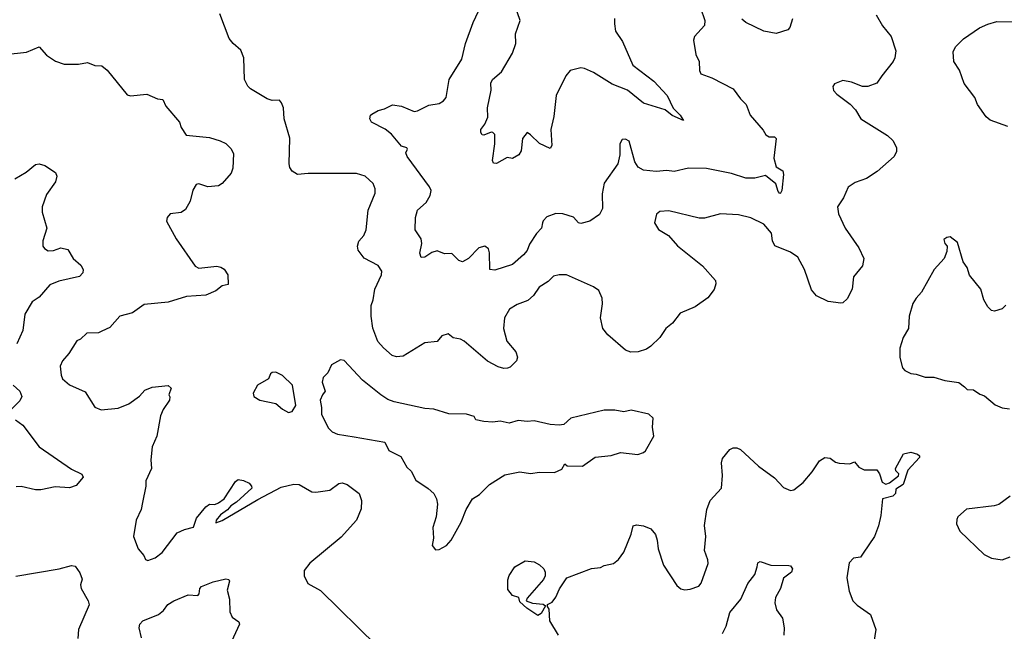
# Model space of a CAD drawing. Extents: x 2133461 to 2293071, y 753526 to 916327.
# Tile 448 of 459: x 2259296 to 2264786, y 886556 to 889968. Entities that reach past the tile are written whole.
import ezdxf

# ---------------------------------------------------------------- set-up
doc = ezdxf.new("R2010")
doc.units = 0

msp = doc.modelspace()

# ---------------------------------------------------------------- linework, layer by layer
at = {"layer": '0CON10XD'}
for points in [[(2262612.7, 889975), (2262613.1, 889945), (2262618.5, 889905), (2262656.6, 889846.6), (2262715.6, 889715), (2262832.2, 889625), (2262905.7, 889545.7), (2262939.4, 889475), (2262979.4, 889435), (2262997.5, 889405), (2262935, 889434.4), (2262895.4, 889465.4), (2262775, 889502.7), (2262685, 889575.4), (2262599.2, 889609.2), (2262495, 889673.8), (2262445, 889696.5), (2262425, 889698.9), (2262365.5, 889684.5), (2262341.4, 889655), (2262288.1, 889545), (2262275, 889427.5), (2262258.1, 889355), (2262264.2, 889265.8), (2262255, 889250), (2262195, 889277.5), (2262145, 889326.2), (2262125, 889338), (2262100.8, 889305), (2262092.9, 889237.1), (2262078.8, 889215), (2262045, 889193.8), (2262015, 889200), (2261955, 889165.7), (2261938, 889168), (2261933.4, 889183.4), (2261945.6, 889275), (2261945, 889327.5), (2261935, 889338.8), (2261925, 889340), (2261885, 889323.8), (2261875, 889326.2), (2261868.1, 889338.1), (2261868.1, 889355), (2261889.2, 889385), (2261906.2, 889425), (2261903.9, 889476.1), (2261926, 889575), (2261922.5, 889615), (2261932.9, 889635), (2261983.2, 889676.8), (2262045, 889782.5), (2262062.2, 889835), (2262060.7, 889889.3), (2262087, 889963), (2262054.5, 890055)], [(2264072, 889995), (2264106.2, 889935), (2264154.5, 889874.5), (2264182, 889795), (2264176, 889755), (2264166, 889735), (2264104.2, 889655.8), (2264075, 889613.3), (2264025, 889596.2), (2263995, 889596.2), (2263935, 889620), (2263885, 889628.8), (2263839.3, 889610.7), (2263830, 889595), (2263833.9, 889573.9), (2263852.3, 889552.3), (2263927.7, 889497.7), (2263956.1, 889466.1), (2263986.7, 889415), (2264135, 889322), (2264164.3, 889294.3), (2264185.7, 889255), (2264185, 889232.5), (2264172.5, 889205), (2264078, 889122), (2264018.3, 889081.7), (2263955, 889059.2), (2263916.1, 889033.9), (2263888.8, 888975), (2263856.2, 888925), (2263862.5, 888885), (2263898, 888805), (2263975.7, 888695.7), (2264002.5, 888635), (2263995.9, 888594.1), (2263945.8, 888534.2), (2263937.8, 888465), (2263909.2, 888410.8), (2263885, 888388.8), (2263874, 888386), (2263805, 888395.8), (2263738.3, 888428.3), (2263710.5, 888460.5), (2263672.9, 888575), (2263635, 888644.2), (2263595, 888670.8), (2263507.1, 888707.1), (2263494.2, 888735), (2263487.9, 888777.9), (2263445, 888827.5), (2263373, 888863), (2263305, 888880), (2263204.3, 888885.7), (2263115, 888860.8), (2263085, 888860.8), (2262915, 888901.2), (2262865, 888898.8), (2262846.1, 888883.9), (2262836.2, 888835), (2262858.3, 888798.3), (2262914.1, 888764.1), (2262965, 888706.2), (2263104.4, 888594.4), (2263176.2, 888513.8), (2263177.5, 888495), (2263167.9, 888462.1), (2263133.2, 888416.8), (2263063.4, 888366.6), (2262979.7, 888330.3), (2262936, 888275), (2262899.2, 888245), (2262865.8, 888195), (2262815, 888146.9), (2262790.7, 888129.3), (2262745.5, 888114.5), (2262703.1, 888113.1), (2262675, 888123.5), (2262575, 888209.5), (2262547.1, 888245), (2262535.5, 888305), (2262546.2, 888383.8), (2262544.5, 888415), (2262525, 888457.5), (2262495, 888477.1), (2262344.3, 888544.3), (2262304.4, 888545.6), (2262273.6, 888536.4), (2262242.4, 888507.6), (2262192, 888475), (2262161.1, 888428.9), (2262129.1, 888400.9), (2262070.2, 888379.8), (2262027.6, 888352.4), (2262000, 888305), (2261994.6, 888245), (2262012.5, 888175), (2262062.5, 888115), (2262071.2, 888085), (2262065.9, 888064.1), (2262030.8, 888029.2), (2262016.7, 888023.3), (2261995, 888022.2), (2261965, 888031.1), (2261905, 888063.1), (2261773.8, 888175), (2261755, 888185.8), (2261714.1, 888194.1), (2261685, 888215.6), (2261650, 888205), (2261625, 888172.5), (2261555, 888166.2), (2261435, 888090.8), (2261397.3, 888087.3), (2261374, 888095), (2261325, 888137.1), (2261293.5, 888173.5), (2261265, 888247.5), (2261255.7, 888315), (2261255.5, 888374.5), (2261266.7, 888405), (2261276.4, 888465), (2261313.5, 888545), (2261315.5, 888565), (2261295, 888597.5), (2261217.6, 888637.6), (2261182.8, 888682.8), (2261180, 888705), (2261186.8, 888733.2), (2261215.6, 888765), (2261228.5, 888795), (2261240, 888905), (2261279.3, 889000.7), (2261278.8, 889025), (2261266.7, 889055), (2261222.5, 889095), (2261175, 889110), (2260905, 889110), (2260845.8, 889104.2), (2260815, 889123.3), (2260803, 889143), (2260799.5, 889165), (2260802.1, 889307.9), (2260771.2, 889415), (2260766.9, 889476.9), (2260756.7, 889505), (2260745, 889518.8), (2260705, 889518), (2260676.4, 889526.4), (2260582.7, 889582.7), (2260567.7, 889597.7), (2260550, 889635), (2260546.1, 889756.1), (2260529.2, 889799.2), (2260485.8, 889835.8), (2260464.3, 889864.3), (2260411.7, 890001.7)], [(2263092.5, 890035), (2263116.1, 889963.9), (2263113.8, 889936.2), (2263058.8, 889875), (2263053.8, 889855), (2263065.8, 889775), (2263085.7, 889735.7), (2263086, 889685), (2263095, 889666.7), (2263155, 889644.3), (2263275, 889582), (2263315, 889526.7), (2263347.1, 889495), (2263368.6, 889435), (2263442.1, 889352.1), (2263456.9, 889325), (2263475, 889314.7), (2263505, 889314.4), (2263514.4, 889305), (2263500.8, 889195), (2263515, 889146.9), (2263551.4, 889125), (2263555.5, 889105.5), (2263545.4, 889014.6), (2263538.9, 889001.1), (2263535, 888998), (2263525, 889008.8), (2263511.7, 889051.7), (2263455, 889098.8), (2263395.7, 889084.3), (2263344.4, 889084.4), (2263265, 889109.4), (2263125, 889137.8), (2263025, 889139.4), (2262945, 889121.1), (2262905, 889126.2), (2262845, 889120.8), (2262775, 889129.6), (2262745.6, 889145), (2262725.8, 889175), (2262695, 889290), (2262675, 889302.5), (2262655, 889300), (2262642.5, 889275), (2262643.3, 889215), (2262631.2, 889165), (2262554.3, 889055.7), (2262543.4, 888996.6), (2262545.5, 888915), (2262529.3, 888880.7), (2262475, 888844), (2262425, 888831.1), (2262412.5, 888835), (2262385, 888865.6), (2262325, 888884.3), (2262285, 888887.1), (2262235, 888867.5), (2262215, 888846), (2262212.2, 888835), (2262205.8, 888805), (2262178.6, 888775), (2262139.6, 888715), (2262125, 888681.4), (2262105, 888657.1), (2262045, 888602.5), (2261945, 888570), (2261917.5, 888575), (2261916.6, 888666.6), (2261909.7, 888689.7), (2261890, 888705), (2261856.2, 888695), (2261798.8, 888635), (2261765, 888617.5), (2261745, 888624), (2261705, 888663.8), (2261665, 888662), (2261625, 888678.1), (2261595, 888670), (2261555, 888643.3), (2261535, 888642.2), (2261527.9, 888665), (2261539.4, 888719.4), (2261534, 888745), (2261501.2, 888795), (2261504, 888865), (2261514.3, 888905.7), (2261562.1, 888947.9), (2261585, 888987.5), (2261590, 889015), (2261581.2, 889035), (2261456.9, 889205), (2261450, 889225), (2261458.8, 889245), (2261455, 889252.5), (2261425, 889262.9), (2261369.4, 889329.4), (2261335, 889356.9), (2261257.1, 889397.1), (2261248.8, 889415), (2261252.5, 889435), (2261259.3, 889440.7), (2261295, 889462), (2261329.7, 889470.3), (2261375, 889492.5), (2261425, 889486.2), (2261495, 889456.7), (2261515, 889460), (2261577.9, 889492.1), (2261635, 889500.6), (2261659.2, 889515), (2261674.3, 889535), (2261690.6, 889635), (2261761.1, 889748.9), (2261781.9, 889835), (2261825, 889953.3), (2261854.5, 890015)], [(2263605, 889972.5), (2263591.2, 889925), (2263578.8, 889911.2), (2263515, 889892), (2263445, 889904.3), (2263345, 889952.5), (2263321.9, 889971.9)], [(2264805, 889372), (2264707, 889407), (2264685, 889426), (2264636, 889495), (2264622, 889535), (2264563, 889613), (2264536.8, 889686.8), (2264504.3, 889735), (2264500.9, 889789.1), (2264513.3, 889816.7), (2264558.7, 889861.3), (2264647.3, 889922.7), (2264695, 889944), (2264745, 889957.5), (2264875, 889955.8)], [(2259216.2, 889773.8), (2259335, 889788), (2259405, 889816.7), (2259445, 889770), (2259496.4, 889736.4), (2259545, 889720), (2259625, 889720), (2259675, 889730), (2259715, 889713.3), (2259755, 889710), (2259785, 889687.5), (2259895, 889550), (2259915, 889544.2), (2260005, 889552.2), (2260065, 889527.5), (2260095, 889522.5), (2260112, 889485), (2260187.3, 889397.3), (2260196.4, 889366.4), (2260223.9, 889323.9), (2260355, 889311.2), (2260415, 889293.3), (2260445, 889277.5), (2260475, 889247.5), (2260489.3, 889219.3), (2260485, 889140), (2260475, 889112.5), (2260425.7, 889054.3), (2260405, 889041.2), (2260345, 889036.2), (2260295, 889052.5), (2260280.7, 889049.3), (2260262.7, 889017.3), (2260246.2, 888955), (2260220.5, 888909.5), (2260197, 888893), (2260135, 888884.3), (2260119.4, 888865), (2260114.2, 888845), (2260168.8, 888745), (2260275, 888592.5), (2260295, 888582.5), (2260395, 888593.3), (2260418.3, 888588.3), (2260435.9, 888575.9), (2260457.5, 888545), (2260458.3, 888491.7), (2260425, 888482.5), (2260390, 888455), (2260335, 888431.2), (2260226.8, 888423.2), (2260125, 888393.1), (2259991.3, 888378.7), (2259925, 888333.3), (2259855, 888314.2), (2259799.4, 888250.6), (2259755, 888230)], [(2259269.1, 889080.9), (2259332.3, 889117.7), (2259385, 889161.2), (2259405, 889163.8), (2259437.5, 889155), (2259496.2, 889115), (2259502.9, 889095), (2259495.5, 889064.5), (2259445, 888993.8), (2259421.1, 888925), (2259421.9, 888895), (2259447.5, 888805), (2259426, 888735), (2259426.2, 888705), (2259435, 888691.2), (2259455, 888679.2), (2259485, 888680), (2259525, 888696), (2259565.5, 888685.5), (2259594.4, 888635), (2259638, 888598), (2259650, 888575), (2259648.8, 888555), (2259630, 888535), (2259515, 888509.5), (2259465, 888488.9), (2259405, 888420.8), (2259365.8, 888395), (2259324.2, 888325), (2259313.8, 888235), (2259280.7, 888159.3)], [(2264794, 888375), (2264773.8, 888355), (2264732.3, 888342.3), (2264715, 888346.2), (2264695, 888366.2), (2264672.9, 888405), (2264655.8, 888465), (2264593, 888543), (2264578.6, 888585), (2264556.6, 888616.6), (2264525.9, 888725.9), (2264485, 888756.7), (2264465, 888753.3), (2264448.3, 888741.7), (2264455, 888720), (2264467.5, 888705), (2264466.2, 888675), (2264451.2, 888635), (2264396, 888575), (2264325, 888448.8), (2264294.3, 888415), (2264276.9, 888385), (2264255.7, 888315), (2264252.7, 888245), (2264221.5, 888195), (2264204.6, 888135), (2264203, 888083), (2264218, 888025), (2264231.3, 888011.3), (2264264.4, 887994.4), (2264295, 887991.2), (2264345, 887972.9), (2264393, 887973), (2264454.4, 887954.4), (2264533.6, 887943.6), (2264565, 887920), (2264580, 887905), (2264615, 887902.5), (2264649.3, 887879.3), (2264675, 887870), (2264735, 887820), (2264775, 887803.3), (2264815, 887796.7)], [(2259755, 888230), (2259735, 888221.9), (2259671.2, 888218.8), (2259635, 888186.2), (2259614.4, 888175.6), (2259570.8, 888105), (2259535.6, 888064.4), (2259522.5, 888035), (2259527.1, 887985), (2259536, 887965), (2259575, 887931.4), (2259661.3, 887891.3), (2259715.7, 887805.7), (2259751.4, 887791.4), (2259845, 887800), (2259904.6, 887825.4), (2259965, 887867.5), (2259995, 887902), (2260035, 887918.6), (2260125, 887927.5), (2260141.7, 887911.7), (2260127.5, 887875), (2260133.3, 887863.3), (2260131.2, 887845), (2260096.8, 887793.2), (2260081.7, 887758.3), (2260060.8, 887645), (2260036, 887585), (2260028.3, 887511.7), (2260031.1, 887465), (2259999.2, 887395), (2259999.2, 887365), (2259981.4, 887275), (2259972.9, 887235), (2259946, 887175), (2259931.2, 887085), (2259956.7, 887015), (2259988.3, 886978.3), (2259997, 886957), (2260011.7, 886951.7), (2260051.2, 886965), (2260090.8, 886995), (2260175, 887105.8), (2260215, 887123.8), (2260265, 887136.2), (2260282.6, 887187.4), (2260335, 887250), (2260355, 887266), (2260385, 887264.2), (2260405, 887272), (2260436.7, 887295), (2260499.3, 887390.7), (2260515, 887402.5), (2260545, 887398), (2260575, 887382), (2260589.2, 887365), (2260590, 887355), (2260505, 887275.6), (2260473.8, 887256.2), (2260455, 887232.9), (2260416, 887205), (2260392, 887175), (2260390.7, 887160.7), (2260425, 887173.3), (2260625, 887290.6), (2260755, 887359.3), (2260825, 887377.5), (2260855.4, 887375.4), (2260924.6, 887334.6), (2260947.8, 887332.2), (2261025, 887343.3), (2261075, 887380), (2261095, 887383.8), (2261122.5, 887375), (2261188.8, 887325), (2261202, 887285), (2261200.5, 887239.5), (2261173.8, 887175), (2261089.5, 887080.5), (2260914.3, 886935.7), (2260883.3, 886895), (2260882.5, 886885), (2260883.3, 886865), (2260902.3, 886822.3), (2260972.7, 886782.7), (2261288, 886475)], [(2261615, 887010), (2261635, 887012.5), (2261676.4, 887033.6), (2261702.5, 887065), (2261758.8, 887165), (2261786, 887235), (2261822, 887295), (2261860.6, 887319.4), (2261915, 887374.3), (2262002, 887428), (2262085.9, 887445.9), (2262145, 887436), (2262195, 887443.3), (2262278.3, 887441.7), (2262319.3, 887460.7), (2262335, 887490), (2262348.3, 887478.3), (2262435, 887477.5), (2262505, 887526.7), (2262595, 887536.7), (2262646.4, 887553.6), (2262743, 887543), (2262775, 887552.5), (2262786.4, 887563.6), (2262832.5, 887645), (2262823.8, 887695), (2262827.5, 887745), (2262805, 887766.7), (2262705, 887788.8), (2262665, 887781.2), (2262615, 887788.8), (2262555, 887788.8), (2262370, 887745), (2262330.7, 887709.3), (2262305, 887706.7), (2262255, 887710), (2262165, 887729.2), (2262125, 887726), (2262075, 887732), (2262025, 887717.5), (2261975, 887728), (2261935, 887723.1), (2261885, 887726.2), (2261840, 887735), (2261830, 887755), (2261787.9, 887767.9), (2261689.7, 887769.7), (2261605, 887796), (2261555, 887799.4), (2261385, 887835.6), (2261348.6, 887848.6), (2261309.2, 887875), (2261207.9, 887957.9), (2261105, 888066.7), (2261085, 888070), (2261035, 888042.5), (2261015, 887997.5), (2260988.3, 887971.7), (2260983.8, 887945), (2261000, 887895), (2260983.9, 887876.1), (2260971.2, 887845), (2260980, 887805), (2260978.8, 887765), (2261018.9, 887688.9), (2261038.6, 887668.6), (2261067.5, 887655), (2261160.9, 887640.9), (2261331.7, 887611.7), (2261355, 887563.8), (2261422, 887532), (2261455, 887471.2), (2261479.2, 887449.2), (2261505, 887398.8), (2261573.4, 887353.4), (2261605, 887324), (2261621.1, 887295), (2261625.5, 887265), (2261617.8, 887195), (2261600, 887135), (2261603.8, 887075), (2261596.7, 887035), (2261615, 887010)], [(2260795, 887777.5), (2260815, 887782.5), (2260836.2, 887815), (2260818.3, 887928.3), (2260762.3, 887982.3), (2260725, 888001.2), (2260705, 888000), (2260695, 887992.5), (2260683.3, 887965), (2260621.7, 887928.3), (2260597.5, 887885), (2260602.5, 887865), (2260636.1, 887846.1), (2260725, 887826.2), (2260762.5, 887795), (2260795, 887777.5)], [(2259259.7, 887929.7), (2259298, 887895), (2259308.8, 887865), (2259297.7, 887842.3), (2259247.7, 887792.3)], [(2259274, 887735), (2259314.2, 887705), (2259404.7, 887584.7), (2259585, 887461.2), (2259643, 887433), (2259650, 887415), (2259610.5, 887369.5), (2259575, 887356), (2259495, 887361.1), (2259415, 887345.7), (2259385, 887345.8), (2259305, 887364.2), (2259277.3, 887362.7)], [(2262300, 886535), (2262251.4, 886615), (2262248.9, 886678.9), (2262240, 886695), (2262240, 886705), (2262265, 886718.6), (2262285, 886745.5), (2262307.1, 886792.9), (2262346.8, 886853.2), (2262485, 886905.8), (2262535, 886912), (2262555, 886923.8), (2262606.7, 886935), (2262635, 886956.7), (2262665, 886996.7), (2262705, 887097.5), (2262716, 887144), (2262735, 887150), (2262775, 887144), (2262815, 887126.7), (2262841.2, 887095), (2262851.2, 887065), (2262855.9, 887015.9), (2262886.2, 886925), (2262960.5, 886810.5), (2262982.3, 886792.3), (2263005, 886786.7), (2263035, 886790), (2263082.3, 886807.7), (2263096.2, 886825), (2263135.8, 886934.2), (2263134, 886955), (2263114.1, 887005.9), (2263122.5, 887085), (2263113.9, 887146.1), (2263127.8, 887235), (2263146.8, 887285), (2263208.8, 887355), (2263215.4, 887425), (2263209.4, 887495), (2263215, 887520), (2263255, 887570), (2263275, 887580), (2263295, 887580), (2263315, 887570), (2263415, 887477.5), (2263505, 887411.2), (2263555, 887358.8), (2263595, 887341.2), (2263612.5, 887345), (2263664.2, 887385.8), (2263714, 887445), (2263755, 887506.7), (2263785, 887525.8), (2263815, 887522), (2263845, 887499.2), (2263865, 887493.1), (2263925, 887490), (2263951.7, 887501.7), (2263975, 887471.2), (2264005, 887456.2), (2264075, 887456.7), (2264091.2, 887435), (2264105, 887388.8), (2264125, 887377.5), (2264145.7, 887384.3), (2264196.1, 887423.9), (2264197.5, 887435), (2264181.7, 887451.7), (2264180, 887465), (2264225, 887546.2), (2264265, 887556.2), (2264302.5, 887545), (2264312.5, 887535), (2264313.3, 887525), (2264248.8, 887455), (2264222.5, 887375), (2264180.7, 887349.3), (2264178.8, 887325), (2264165, 887309.2), (2264106.2, 887295), (2264098.3, 887201.7), (2264084, 887145), (2264062, 887085), (2263998.5, 886991.5), (2263985, 886970), (2263945, 886963.3), (2263921.7, 886938.3), (2263908, 886855), (2263920.3, 886780.3), (2263942.5, 886725), (2263965, 886701.2), (2264039.4, 886649.4), (2264070.8, 886565), (2264058, 886495)], [(2264819.5, 887310.5), (2264755, 887263.3), (2264730, 887255), (2264575, 887236.7), (2264527.5, 887195), (2264520.7, 887179.3), (2264520, 887155), (2264537.5, 887115), (2264674.1, 886984.1), (2264715, 886963.8), (2264775, 886953.8)], [(2262185, 886644.3), (2262123.3, 886685), (2262085, 886720), (2262080, 886745), (2262045, 886756.2), (2262018.1, 886788.1), (2262017.7, 886842.3), (2262025, 886867.5), (2262056.7, 886915), (2262115, 886948.8), (2262165, 886942.5), (2262195, 886927.1), (2262218, 886905), (2262226.2, 886885), (2262226.7, 886865), (2262217.5, 886845), (2262125, 886740), (2262120, 886725), (2262155, 886712.5), (2262215, 886707.5), (2262228.3, 886698.3), (2262203.3, 886655), (2262185, 886644.3)], [(2263215, 886542.9), (2263235.4, 886585), (2263255, 886660), (2263316.9, 886735), (2263356.8, 886823.2), (2263395, 886872.5), (2263408, 886915), (2263411.4, 886938.6), (2263425, 886945.8), (2263485, 886924.2), (2263585, 886923.8), (2263595, 886921.2), (2263605.8, 886905), (2263600, 886885), (2263555, 886852.5), (2263537.5, 886795), (2263510, 886745), (2263506, 886715), (2263516.4, 886676.4), (2263549.5, 886629.5), (2263558.8, 886575), (2263556.2, 886535)], [(2264775, 886953.8), (2264818.8, 886971.2)], [(2259275, 886864.2), (2259516.6, 886903.4), (2259585, 886922.9), (2259605, 886918.8), (2259631.7, 886881.7), (2259644.1, 886845.9), (2259636, 886815), (2259639.4, 886795), (2259678.8, 886725), (2259683.9, 886703.9), (2259624.3, 886565), (2259620, 886515)], [(2259975, 886520), (2259962, 886575), (2259966.2, 886595), (2259983.3, 886615), (2260069.8, 886650.2), (2260098.2, 886671.8), (2260122.9, 886705), (2260155, 886726.5), (2260235, 886760), (2260290, 886755), (2260297.5, 886765), (2260300, 886795), (2260310, 886805), (2260375, 886832), (2260445, 886848.8), (2260462.5, 886845), (2260466, 886835), (2260453.6, 886785), (2260466.5, 886735), (2260468.8, 886665), (2260481.2, 886635), (2260517.7, 886607.7), (2260522.5, 886595), (2260466.2, 886475)]]:
    msp.add_lwpolyline(points, dxfattribs=at)

doc.saveas('drawing.dxf')
